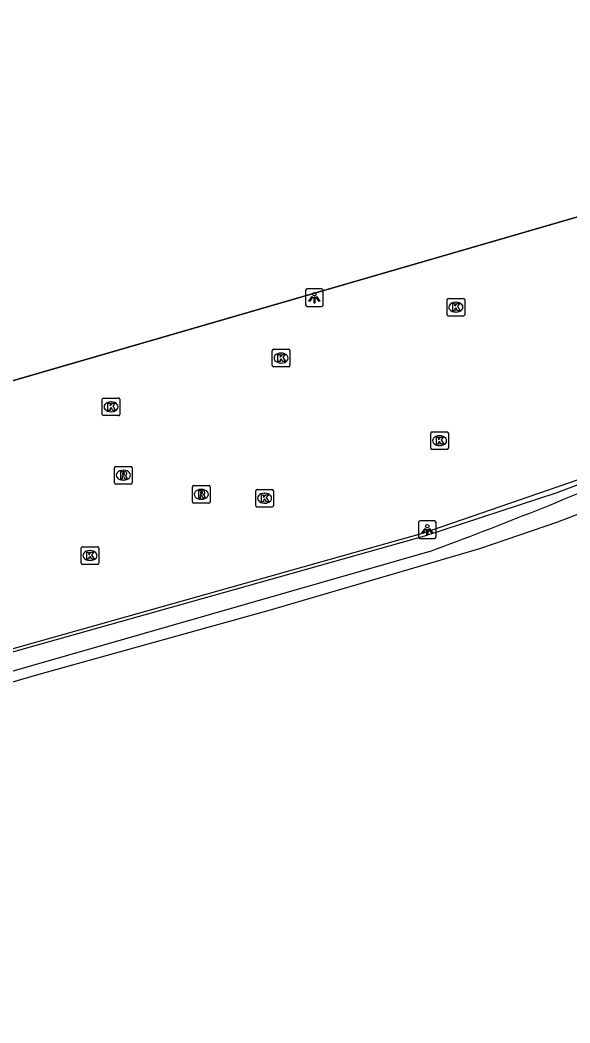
# Model space of a CAD drawing. Extents: x 160806 to 161707, y 383697 to 384148.
# Drawn here: x 161205.8 to 161236.9, y 383704.7 to 383761.5 of the extents above; entities that cross this region are included whole.
import ezdxf

# ---------------------------------------------------------------- set-up
doc = ezdxf.new("R2010")
doc.units = 0
for name, color, linetype in [('IMGEO_Geluidsscherm', 7, 'Continuous'), ('IMGEO_Kolk', 7, 'Continuous'), ('IMGEO_Lichtpunt', 7, 'Continuous'), ('IMGEO_Muur', 7, 'Continuous'), ('IMGEO_Pand', 7, 'Continuous'), ('IMGEO_Pand_overbouw', 7, 'Continuous'), ('IMGEO_Rioolput', 7, 'Continuous')]:
    doc.layers.add(name, color=color, linetype=linetype)

msp = doc.modelspace()

# ---------------------------------------------------------------- linework, layer by layer
at = {"layer": 'IMGEO_Geluidsscherm'}
msp.add_lwpolyline([(161256.51, 383743.12), (161249.612, 383739.954), (161248.72, 383739.54), (161241.963, 383736.873), (161236.193, 383734.685), (161228.693, 383732.22), (161217.372, 383729.033), (161206.635, 383726.018), (161197.727, 383723.507), (161189.766, 383721.326), (161181.188, 383719.127), (161172.534, 383717.021), (161165.045, 383715.375), (161153.988, 383713.232), (161142.982, 383711.386), (161133.826, 383710.13), (161117.867, 383708.27), (161103.056, 383706.669), (161093.058, 383705.562), (161084.681, 383704.654)], dxfattribs=at)
at = {"layer": 'IMGEO_Kolk'}
for p, q in [((161230.047, 383745.692), (161230.899, 383745.692)), ((161229.972, 383744.766), (161229.972, 383745.618)), ((161230.46, 383745.472), (161230.485, 383745.472)), ((161230.973, 383745.618), (161230.973, 383744.766)), ((161230.899, 383744.692), (161230.047, 383744.692)), ((161230.483, 383744.912), (161230.458, 383744.912)), ((161220.076, 383741.884), (161220.076, 383742.736)), ((161220.151, 383742.81), (161221.003, 383742.81)), ((161220.564, 383742.59), (161220.589, 383742.59)), ((161221.077, 383742.736), (161221.077, 383741.884)), ((161221.003, 383741.81), (161220.151, 383741.81)), ((161220.587, 383742.03), (161220.562, 383742.03)), ((161210.523, 383740.048), (161211.375, 383740.048)), ((161210.448, 383739.122), (161210.448, 383739.974)), ((161210.936, 383739.828), (161210.961, 383739.828)), ((161211.449, 383739.974), (161211.449, 383739.122)), ((161211.375, 383739.048), (161210.523, 383739.048)), ((161210.959, 383739.268), (161210.934, 383739.268)), ((161229.048, 383737.204), (161229.048, 383738.056)), ((161229.123, 383738.13), (161229.975, 383738.13)), ((161229.536, 383737.91), (161229.561, 383737.91)), ((161230.049, 383738.056), (161230.049, 383737.204)), ((161229.559, 383737.35), (161229.534, 383737.35)), ((161229.975, 383737.13), (161229.123, 383737.13)), ((161219.137, 383733.946), (161219.137, 383734.798)), ((161219.212, 383734.872), (161220.064, 383734.872)), ((161219.625, 383734.652), (161219.65, 383734.652)), ((161220.138, 383734.798), (161220.138, 383733.946)), ((161220.064, 383733.872), (161219.212, 383733.872)), ((161219.648, 383734.092), (161219.623, 383734.092)), ((161209.247, 383730.699), (161209.247, 383731.551)), ((161209.322, 383731.625), (161210.174, 383731.625)), ((161210.248, 383731.551), (161210.248, 383730.699)), ((161209.735, 383731.405), (161209.76, 383731.405)), ((161210.174, 383730.625), (161209.322, 383730.625)), ((161209.758, 383730.845), (161209.733, 383730.845))]:
    msp.add_line(p, q, dxfattribs=at)
for points in [[(161230.047, 383745.692), (161230.899, 383745.692)], [(161229.972, 383744.766), (161229.972, 383745.618)], [(161230.293, 383745.392), (161230.416, 383745.392), (161230.416, 383745.241), (161230.546, 383745.392), (161230.71, 383745.392), (161230.564, 383745.241), (161230.717, 383744.992), (161230.565, 383744.992), (161230.48, 383745.156), (161230.416, 383745.089), (161230.416, 383744.992), (161230.293, 383744.992), (161230.293, 383745.392)], [(161230.973, 383745.618), (161230.973, 383744.766)], [(161230.899, 383744.692), (161230.047, 383744.692)], [(161220.076, 383741.884), (161220.076, 383742.736)], [(161220.151, 383742.81), (161221.003, 383742.81)], [(161220.397, 383742.51), (161220.52, 383742.51), (161220.52, 383742.359), (161220.65, 383742.51), (161220.814, 383742.51), (161220.668, 383742.359), (161220.821, 383742.11), (161220.669, 383742.11), (161220.584, 383742.274), (161220.52, 383742.207), (161220.52, 383742.11), (161220.397, 383742.11), (161220.397, 383742.51)], [(161221.077, 383742.736), (161221.077, 383741.884)], [(161221.003, 383741.81), (161220.151, 383741.81)], [(161210.523, 383740.048), (161211.375, 383740.048)], [(161210.448, 383739.122), (161210.448, 383739.974)], [(161210.769, 383739.748), (161210.892, 383739.748), (161210.892, 383739.597), (161211.022, 383739.748), (161211.186, 383739.748), (161211.04, 383739.597), (161211.193, 383739.348), (161211.041, 383739.348), (161210.956, 383739.512), (161210.892, 383739.445), (161210.892, 383739.348), (161210.769, 383739.348), (161210.769, 383739.748)], [(161211.449, 383739.974), (161211.449, 383739.122)], [(161211.375, 383739.048), (161210.523, 383739.048)], [(161229.048, 383737.204), (161229.048, 383738.056)], [(161229.123, 383738.13), (161229.975, 383738.13)], [(161229.369, 383737.83), (161229.492, 383737.83), (161229.492, 383737.679), (161229.622, 383737.83), (161229.786, 383737.83), (161229.64, 383737.679), (161229.793, 383737.43), (161229.641, 383737.43), (161229.556, 383737.594), (161229.492, 383737.527), (161229.492, 383737.43), (161229.369, 383737.43), (161229.369, 383737.83)], [(161230.049, 383738.056), (161230.049, 383737.204)], [(161229.975, 383737.13), (161229.123, 383737.13)], [(161219.137, 383733.946), (161219.137, 383734.798)], [(161219.212, 383734.872), (161220.064, 383734.872)], [(161219.458, 383734.572), (161219.581, 383734.572), (161219.581, 383734.421), (161219.711, 383734.572), (161219.875, 383734.572), (161219.729, 383734.421), (161219.882, 383734.172), (161219.73, 383734.172), (161219.645, 383734.336), (161219.581, 383734.269), (161219.581, 383734.172), (161219.458, 383734.172), (161219.458, 383734.572)], [(161220.138, 383734.798), (161220.138, 383733.946)], [(161220.064, 383733.872), (161219.212, 383733.872)], [(161209.247, 383730.699), (161209.247, 383731.551)], [(161209.322, 383731.625), (161210.174, 383731.625)], [(161210.248, 383731.551), (161210.248, 383730.699)], [(161209.568, 383731.325), (161209.691, 383731.325), (161209.691, 383731.174), (161209.821, 383731.325), (161209.985, 383731.325), (161209.839, 383731.174), (161209.992, 383730.925), (161209.84, 383730.925), (161209.755, 383731.089), (161209.691, 383731.022), (161209.691, 383730.925), (161209.568, 383730.925), (161209.568, 383731.325)], [(161210.174, 383730.625), (161209.322, 383730.625)]]:
    msp.add_lwpolyline(points, dxfattribs=at)
for centre, start, end in [((161230.049, 383745.616), 91.552, 178.448), ((161230.049, 383745.616), 91.552, 178.448), ((161230.897, 383745.616), 1.552, 88.448), ((161230.897, 383745.616), 1.552, 88.448), ((161230.049, 383744.768), 181.552, 268.448), ((161230.049, 383744.768), 181.552, 268.448), ((161230.897, 383744.768), 271.552, 358.448), ((161230.897, 383744.768), 271.552, 358.448), ((161220.153, 383742.734), 91.552, 178.448), ((161220.153, 383742.734), 91.552, 178.448), ((161221.001, 383742.734), 1.552, 88.448), ((161221.001, 383742.734), 1.552, 88.448), ((161220.153, 383741.886), 181.552, 268.448), ((161220.153, 383741.886), 181.552, 268.448), ((161221.001, 383741.886), 271.552, 358.448), ((161221.001, 383741.886), 271.552, 358.448), ((161210.525, 383739.972), 91.552, 178.448), ((161210.525, 383739.972), 91.552, 178.448), ((161211.373, 383739.972), 1.552, 88.448), ((161211.373, 383739.972), 1.552, 88.448), ((161210.525, 383739.124), 181.552, 268.448), ((161210.525, 383739.124), 181.552, 268.448), ((161211.373, 383739.124), 271.552, 358.448), ((161211.373, 383739.124), 271.552, 358.448), ((161229.125, 383738.054), 91.552, 178.448), ((161229.125, 383738.054), 91.552, 178.448), ((161229.973, 383738.054), 1.552, 88.448), ((161229.973, 383738.054), 1.552, 88.448), ((161229.125, 383737.206), 181.552, 268.448), ((161229.125, 383737.206), 181.552, 268.448), ((161229.973, 383737.206), 271.552, 358.448), ((161229.973, 383737.206), 271.552, 358.448), ((161219.214, 383734.796), 91.552, 178.448), ((161219.214, 383734.796), 91.552, 178.448), ((161220.062, 383734.796), 1.552, 88.448), ((161220.062, 383734.796), 1.552, 88.448), ((161219.214, 383733.948), 181.552, 268.448), ((161219.214, 383733.948), 181.552, 268.448), ((161220.062, 383733.948), 271.552, 358.448), ((161220.062, 383733.948), 271.552, 358.448), ((161209.324, 383731.549), 91.552, 178.448), ((161209.324, 383731.549), 91.552, 178.448), ((161210.172, 383731.549), 1.552, 88.448), ((161210.172, 383731.549), 1.552, 88.448), ((161209.324, 383730.701), 181.552, 268.448), ((161209.324, 383730.701), 181.552, 268.448), ((161210.172, 383730.701), 271.552, 358.448), ((161210.172, 383730.701), 271.552, 358.448)]:
    msp.add_arc(centre, 0.0765, start, end, dxfattribs=at)
for centre, major_axis, ratio, start_param, end_param in [((161230.459, 383745.192), (-0.387, 0.002), 0.722429, 4.712389, 7.853982), ((161230.484, 383745.192), (-0.39, 0.002), 0.717154, 1.570796, 4.712389), ((161220.563, 383742.31), (-0.387, 0.002), 0.722429, 4.712389, 7.853982), ((161220.588, 383742.31), (-0.39, 0.002), 0.717154, 1.570796, 4.712389), ((161210.935, 383739.548), (-0.387, 0.002), 0.722429, 4.712389, 7.853982), ((161210.96, 383739.548), (-0.39, 0.002), 0.717154, 1.570796, 4.712389), ((161229.535, 383737.63), (-0.387, 0.002), 0.722429, 4.712389, 7.853982), ((161229.56, 383737.63), (-0.39, 0.002), 0.717154, 1.570796, 4.712389), ((161219.624, 383734.372), (-0.387, 0.002), 0.722429, 4.712389, 7.853982), ((161219.649, 383734.372), (-0.39, 0.002), 0.717154, 1.570796, 4.712389), ((161209.734, 383731.125), (-0.387, 0.002), 0.722429, 4.712389, 7.853982), ((161209.759, 383731.125), (-0.39, 0.002), 0.717154, 1.570796, 4.712389)]:
    msp.add_ellipse(centre, major_axis=major_axis, ratio=ratio, start_param=start_param, end_param=end_param, dxfattribs=at)
at = {"layer": 'IMGEO_Lichtpunt'}
for p, q in [((161221.963, 383746.134), (161221.963, 383745.327)), ((161221.963, 383746.134), (161221.963, 383745.327)), ((161222.865, 383746.229), (161222.057, 383746.229)), ((161222.865, 383746.229), (161222.057, 383746.229)), ((161222.959, 383745.327), (161222.959, 383746.134)), ((161222.959, 383745.327), (161222.959, 383746.134)), ((161222.057, 383745.233), (161222.865, 383745.233)), ((161222.057, 383745.233), (161222.865, 383745.233)), ((161228.355, 383732.994), (161228.355, 383732.187)), ((161228.355, 383732.994), (161228.355, 383732.187)), ((161229.257, 383733.089), (161228.449, 383733.089)), ((161229.257, 383733.089), (161228.449, 383733.089)), ((161229.351, 383732.187), (161229.351, 383732.994)), ((161229.351, 383732.187), (161229.351, 383732.994)), ((161228.449, 383732.093), (161229.257, 383732.093)), ((161228.449, 383732.093), (161229.257, 383732.093))]:
    msp.add_line(p, q, dxfattribs=at)
for points in [[(161222.337, 383745.798), (161222.376, 383745.77), (161222.188, 383745.508), (161222.15, 383745.535), (161222.337, 383745.798)], [(161222.439, 383745.75), (161222.486, 383745.75), (161222.486, 383745.428), (161222.439, 383745.428), (161222.439, 383745.75)], [(161222.549, 383745.77), (161222.587, 383745.797), (161222.774, 383745.535), (161222.735, 383745.507), (161222.549, 383745.77)], [(161228.729, 383732.658), (161228.768, 383732.63), (161228.58, 383732.368), (161228.542, 383732.395), (161228.729, 383732.658)], [(161228.941, 383732.63), (161228.979, 383732.657), (161229.166, 383732.395), (161229.127, 383732.367), (161228.941, 383732.63)], [(161228.831, 383732.61), (161228.878, 383732.61), (161228.878, 383732.288), (161228.831, 383732.288), (161228.831, 383732.61)]]:
    msp.add_lwpolyline(points, dxfattribs=at)
for centre in [(161222.462, 383745.932), (161228.854, 383732.792)]:
    msp.add_circle(centre, 0.0994, dxfattribs=at)
for centre, start, end in [((161222.057, 383746.134), 90, 180), ((161222.057, 383746.134), 90, 180), ((161222.865, 383746.134), 0, 90), ((161222.865, 383746.134), 0, 90), ((161222.057, 383745.327), 180, 270), ((161222.057, 383745.327), 180, 270), ((161222.865, 383745.327), 270, 0), ((161222.865, 383745.327), 270, 360), ((161228.449, 383732.994), 90, 180), ((161228.449, 383732.994), 90, 180), ((161229.257, 383732.994), 0, 90), ((161229.257, 383732.994), 0, 90), ((161228.449, 383732.187), 180, 270), ((161228.449, 383732.187), 180, 270), ((161229.257, 383732.187), 270, 0), ((161229.257, 383732.187), 270, 360)]:
    msp.add_arc(centre, 0.0946, start, end, dxfattribs=at)
at = {"layer": 'IMGEO_Muur'}
for points in [[(161257.809, 383744.453), (161256.653, 383743.919), (161240.638, 383736.519), (161228.633, 383732.395), (161192.037, 383722.084), (161185.94, 383720.532), (161185.806, 383720.507), (161184.529, 383720.269)], [(161190.122, 383719.716), (161196.192, 383721.306), (161206.88, 383724.414), (161219.979, 383728.043), (161231.827, 383731.523), (161236.246, 383733.034), (161248.552, 383737.76), (161251.802, 383739.35)], [(161229.004, 383731.36), (161189.984, 383720.156)]]:
    msp.add_lwpolyline(points, dxfattribs=at)
msp.add_arc((161146.082, 383955.595), 239.076, 290.29432, 293.39406, dxfattribs=at)
at = {"layer": 'IMGEO_Pand'}
msp.add_lwpolyline([(161183.813, 383734.789), (161191.93, 383737.142), (161236.286, 383750), (161240.864, 383751.327), (161239.522, 383755.972), (161243.065, 383757.002), (161221.311, 383832.189)], dxfattribs=at)
at = {"layer": 'IMGEO_Pand_overbouw'}
msp.add_lwpolyline([(161244.397, 383752.352), (161218.72, 383841.978), (161097.833, 383806.973), (161123.797, 383717.365)], close=True, dxfattribs=at)
at = {"layer": 'IMGEO_Rioolput'}
for p, q in [((161211.14, 383735.25), (161211.14, 383736.102)), ((161211.215, 383736.176), (161212.067, 383736.176)), ((161212.141, 383736.102), (161212.141, 383735.25)), ((161211.628, 383735.956), (161211.653, 383735.956)), ((161212.067, 383735.176), (161211.215, 383735.176)), ((161211.651, 383735.396), (161211.626, 383735.396)), ((161215.556, 383734.167), (161215.556, 383735.019)), ((161215.631, 383735.093), (161216.483, 383735.093)), ((161216.557, 383735.019), (161216.557, 383734.167)), ((161216.044, 383734.873), (161216.069, 383734.873)), ((161216.483, 383734.093), (161215.631, 383734.093)), ((161216.067, 383734.313), (161216.042, 383734.313))]:
    msp.add_line(p, q, dxfattribs=at)
for points in [[(161211.14, 383735.25), (161211.14, 383736.102)], [(161211.215, 383736.176), (161212.067, 383736.176)], [(161212.141, 383736.102), (161212.141, 383735.25)], [(161211.729, 383735.874), (161211.477, 383735.876), (161211.477, 383735.476)], [(161211.477, 383735.476), (161211.601, 383735.476), (161211.601, 383735.638), (161211.612, 383735.638)], [(161211.655, 383735.795), (161211.601, 383735.795), (161211.601, 383735.714)], [(161211.601, 383735.714), (161211.653, 383735.714)], [(161211.659, 383735.609), (161211.73, 383735.476), (161211.87, 383735.476), (161211.805, 383735.602)], [(161212.067, 383735.176), (161211.215, 383735.176)], [(161215.556, 383734.167), (161215.556, 383735.019)], [(161215.631, 383735.093), (161216.483, 383735.093)], [(161216.557, 383735.019), (161216.557, 383734.167)], [(161216.145, 383734.791), (161215.893, 383734.793), (161215.893, 383734.393)], [(161215.893, 383734.393), (161216.017, 383734.393), (161216.017, 383734.555), (161216.028, 383734.555)], [(161216.071, 383734.712), (161216.017, 383734.712), (161216.017, 383734.631)], [(161216.017, 383734.631), (161216.069, 383734.631)], [(161216.075, 383734.526), (161216.146, 383734.393), (161216.286, 383734.393), (161216.221, 383734.519)], [(161216.483, 383734.093), (161215.631, 383734.093)]]:
    msp.add_lwpolyline(points, dxfattribs=at)
for centre, radius, start, end in [((161211.217, 383736.1), 0.0765, 91.552, 178.448), ((161211.217, 383736.1), 0.0765, 91.552, 178.448), ((161212.065, 383736.1), 0.0765, 1.552, 88.448), ((161212.065, 383736.1), 0.0765, 1.552, 88.448), ((161211.611, 383735.585), 0.0533, 26.0293, 88.6989), ((161211.637, 383735.903), 0.19, 274.7715, 282.9687), ((161211.661, 383735.699), 0.0964, 77.0061, 93.1865), ((161211.675, 383735.756), 0.0378, 276.6634, 79.6772), ((161211.728, 383735.764), 0.109, 350.3612, 89.416), ((161211.726, 383735.764), 0.112, 277.5842, 350.9817), ((161211.71, 383735.549), 0.108, 29.5134, 73.7905), ((161211.217, 383735.252), 0.0765, 181.552, 268.448), ((161211.217, 383735.252), 0.0765, 181.552, 268.448), ((161212.065, 383735.252), 0.0765, 271.552, 358.448), ((161212.065, 383735.252), 0.0765, 271.552, 358.448), ((161215.633, 383735.017), 0.0765, 91.552, 178.448), ((161215.633, 383735.017), 0.0765, 91.552, 178.448), ((161216.481, 383735.017), 0.0765, 1.552, 88.448), ((161216.481, 383735.017), 0.0765, 1.552, 88.448), ((161216.027, 383734.502), 0.0533, 26.0293, 88.6989), ((161216.053, 383734.82), 0.19, 274.7715, 282.9687), ((161216.077, 383734.616), 0.0964, 77.0061, 93.1865), ((161216.091, 383734.673), 0.0378, 276.6634, 79.6772), ((161216.144, 383734.681), 0.109, 350.3612, 89.416), ((161216.142, 383734.681), 0.112, 277.5842, 350.9817), ((161216.126, 383734.466), 0.108, 29.5134, 73.7905), ((161215.633, 383734.169), 0.0765, 181.552, 268.448), ((161215.633, 383734.169), 0.0765, 181.552, 268.448), ((161216.481, 383734.169), 0.0765, 271.552, 358.448), ((161216.481, 383734.169), 0.0765, 271.552, 358.448)]:
    msp.add_arc(centre, radius, start, end, dxfattribs=at)
for centre, major_axis, ratio, start_param, end_param in [((161211.627, 383735.676), (-0.387, 0.002), 0.722429, 4.712389, 7.853982), ((161211.652, 383735.676), (-0.39, 0.002), 0.717154, 1.570796, 4.712389), ((161216.043, 383734.593), (-0.387, 0.002), 0.722429, 4.712389, 7.853982), ((161216.068, 383734.593), (-0.39, 0.002), 0.717154, 1.570796, 4.712389)]:
    msp.add_ellipse(centre, major_axis=major_axis, ratio=ratio, start_param=start_param, end_param=end_param, dxfattribs=at)

doc.saveas('drawing.dxf')
